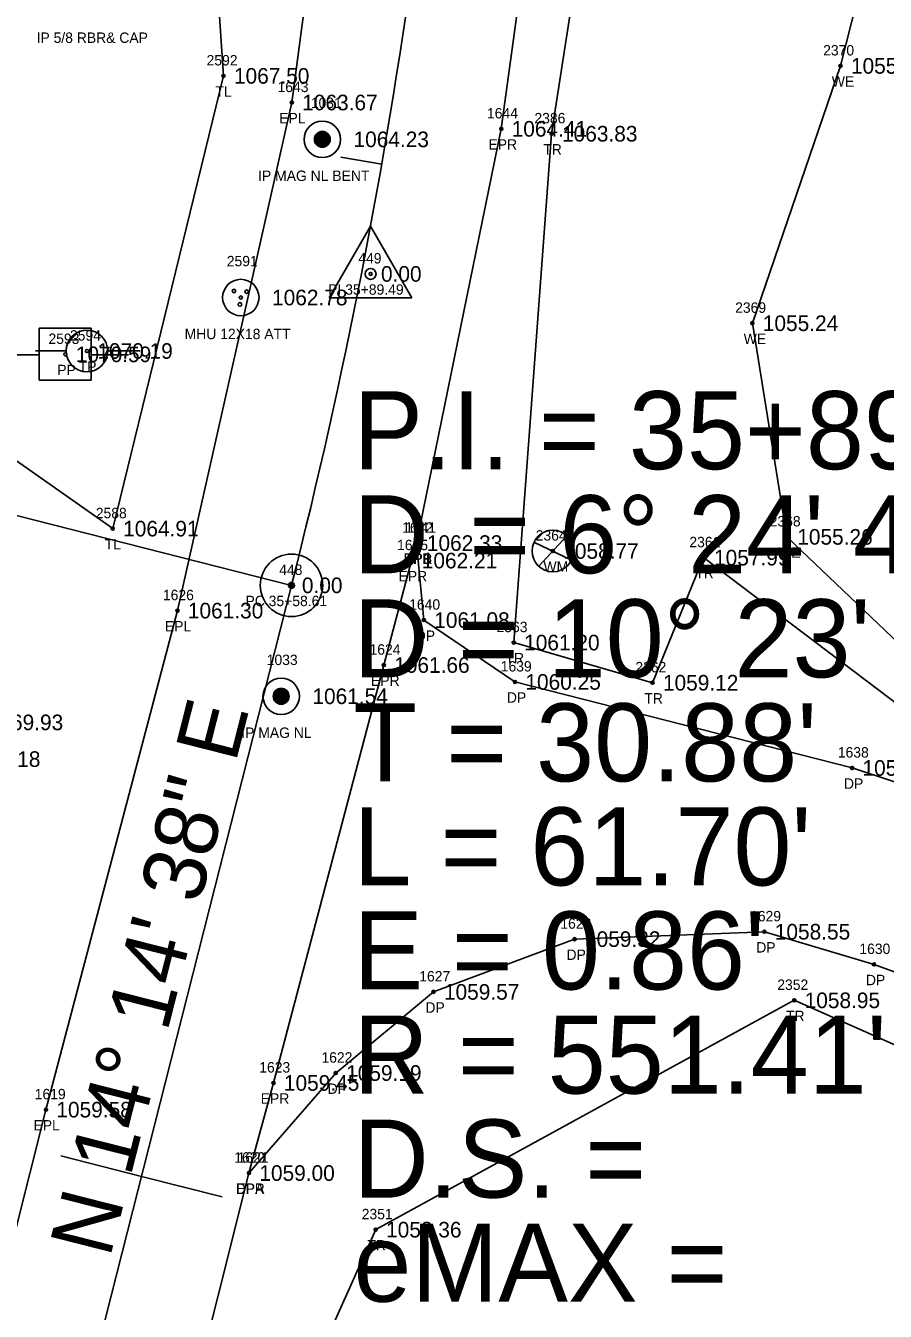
# Model space of a CAD drawing. Extents: x 1578957 to 1581675, y 1115963 to 1120391.
# Drawn here: x 1580522.5 to 1580605.1, y 1118688.1 to 1118811.6 of the extents above; entities that cross this region are included whole.
import ezdxf

# ---------------------------------------------------------------- set-up
doc = ezdxf.new("R2010")
doc.units = 0
for name, color, linetype in [('RD_EX_DR_Inlet', 7, 'Continuous'), ('RD_EX_Driveway', 7, 'Continuous'), ('RD_EX_Driveway_txCode', 7, 'Continuous'), ('RD_EX_DV_Prop_txCode', 7, 'Continuous'), ('RD_EX_DV_PropPin', 7, 'Continuous'), ('RD_EX_H2O', 7, 'Continuous'), ('RD_EX_H2O_txCode', 7, 'Continuous'), ('RD_EX_Road', 7, 'Continuous'), ('RD_EX_Road_txCode', 7, 'Continuous'), ('RD_EX_TX_Driveway_ELEV', 7, 'Continuous'), ('RD_EX_TX_DV_Prop_ELEV', 7, 'Continuous'), ('RD_EX_TX_H2O_ELEV', 7, 'Continuous'), ('RD_EX_TX_Road_ELEV', 7, 'Continuous'), ('RD_EX_TX_UT_ELEV', 7, 'Continuous'), ('RD_EX_TX_VEG_ELEV', 7, 'Continuous'), ('RD_EX_UT', 7, 'Continuous'), ('RD_EX_UT_txCode', 7, 'Continuous'), ('RD_EX_VEG', 7, 'Continuous'), ('RD_EX_VEG_txCode', 7, 'Continuous'), ('RD_HC_Cl', 7, 'Continuous'), ('RD_HC_Data', 7, 'Continuous'), ('RD_HC_Data_Tic', 7, 'Continuous'), ('RD_HC_Survey_ELEV', 7, 'Continuous'), ('RD_HC_txCode', 7, 'Continuous'), ('RD_SMD_Locator', 7, 'Continuous')]:
    doc.layers.add(name, color=color, linetype=linetype)

msp = doc.modelspace()

# ---------------------------------------------------------------- linework, layer by layer
at = {"layer": 'RD_EX_DR_Inlet'}
for centre, radius in [((1580543.18, 1118785.5), 1.75), ((1580542.52, 1118786.13), 0.175), ((1580543.74, 1118786.06), 0.175), ((1580543.09, 1118784.83), 0.175)]:
    msp.add_circle(centre, radius, dxfattribs=at)
at = {"layer": 'RD_EX_Driveway'}
for points in [[(1580653.17, 1118723.73), (1580638, 1118728.57), (1580637.8, 1118728.46), (1580601.93, 1118740.29), (1580569.53, 1118748.56), (1580560.77, 1118754.5), (1580560.06, 1118761.9)], [(1580543.96, 1118701.36), (1580552.3, 1118710.97), (1580561.7, 1118718.77), (1580575.26, 1118723.84), (1580593.5, 1118724.55), (1580604.04, 1118721.41), (1580622.96, 1118714.53), (1580642.75, 1118706.66)]]:
    msp.add_lwpolyline(points, dxfattribs=at)
at = {"layer": 'RD_EX_DV_PropPin'}
for p, q in [((1580550.55, 1118800.09), (1580550.55, 1118801.31)), ((1580550.59, 1118800.07), (1580550.59, 1118801.33)), ((1580550.62, 1118800.04), (1580550.62, 1118801.36)), ((1580550.66, 1118800.02), (1580550.66, 1118801.38)), ((1580550.69, 1118800.01), (1580550.69, 1118801.39)), ((1580550.73, 1118799.99), (1580550.73, 1118801.41)), ((1580550.76, 1118799.98), (1580550.76, 1118801.42)), ((1580550.8, 1118799.97), (1580550.8, 1118801.43)), ((1580550.83, 1118799.96), (1580550.83, 1118801.44)), ((1580550.87, 1118799.95), (1580550.87, 1118801.45)), ((1580550.9, 1118799.95), (1580550.9, 1118801.45)), ((1580550.94, 1118799.94), (1580550.94, 1118801.46)), ((1580550.97, 1118799.94), (1580550.97, 1118801.46)), ((1580551.01, 1118799.94), (1580551.01, 1118801.46)), ((1580551.04, 1118799.94), (1580551.04, 1118801.46)), ((1580551.08, 1118799.94), (1580551.08, 1118801.46)), ((1580551.11, 1118799.95), (1580551.11, 1118801.45)), ((1580551.15, 1118799.95), (1580551.15, 1118801.45)), ((1580551.18, 1118799.96), (1580551.18, 1118801.44)), ((1580551.22, 1118799.97), (1580551.22, 1118801.43)), ((1580551.25, 1118799.98), (1580551.25, 1118801.42)), ((1580551.29, 1118799.99), (1580551.29, 1118801.41)), ((1580551.32, 1118800.01), (1580551.32, 1118801.39)), ((1580551.36, 1118800.02), (1580551.36, 1118801.38)), ((1580551.39, 1118800.04), (1580551.39, 1118801.36)), ((1580551.43, 1118800.07), (1580551.43, 1118801.33)), ((1580551.46, 1118800.09), (1580551.46, 1118801.31)), ((1580550.27, 1118800.5), (1580550.27, 1118800.9)), ((1580550.31, 1118800.4), (1580550.31, 1118801)), ((1580550.34, 1118800.33), (1580550.34, 1118801.07)), ((1580550.38, 1118800.27), (1580550.38, 1118801.13)), ((1580550.41, 1118800.23), (1580550.41, 1118801.17)), ((1580550.45, 1118800.18), (1580550.45, 1118801.22)), ((1580550.48, 1118800.15), (1580550.48, 1118801.25)), ((1580550.52, 1118800.12), (1580550.52, 1118801.28)), ((1580551.5, 1118800.12), (1580551.5, 1118801.28)), ((1580551.53, 1118800.15), (1580551.53, 1118801.25)), ((1580551.57, 1118800.18), (1580551.57, 1118801.22)), ((1580551.6, 1118800.23), (1580551.6, 1118801.17)), ((1580551.64, 1118800.27), (1580551.64, 1118801.13)), ((1580551.67, 1118800.33), (1580551.67, 1118801.07)), ((1580551.71, 1118800.4), (1580551.71, 1118801)), ((1580551.74, 1118800.5), (1580551.74, 1118800.9)), ((1580546.32, 1118746.99), (1580546.32, 1118747.38)), ((1580546.36, 1118746.88), (1580546.36, 1118747.48)), ((1580546.39, 1118746.81), (1580546.39, 1118747.55)), ((1580546.43, 1118746.76), (1580546.43, 1118747.61)), ((1580546.46, 1118746.71), (1580546.46, 1118747.66)), ((1580546.5, 1118746.67), (1580546.5, 1118747.7)), ((1580546.53, 1118746.63), (1580546.53, 1118747.73)), ((1580546.57, 1118746.6), (1580546.57, 1118747.76)), ((1580546.6, 1118746.57), (1580546.6, 1118747.79)), ((1580546.64, 1118746.55), (1580546.64, 1118747.82)), ((1580546.67, 1118746.53), (1580546.67, 1118747.84)), ((1580546.71, 1118746.51), (1580546.71, 1118747.86)), ((1580546.74, 1118746.49), (1580546.74, 1118747.87)), ((1580546.78, 1118746.47), (1580546.78, 1118747.89)), ((1580546.81, 1118746.46), (1580546.81, 1118747.9)), ((1580546.85, 1118746.45), (1580546.85, 1118747.91)), ((1580546.88, 1118746.44), (1580546.88, 1118747.92)), ((1580546.92, 1118746.43), (1580546.92, 1118747.93)), ((1580546.95, 1118746.43), (1580546.95, 1118747.94)), ((1580546.99, 1118746.42), (1580546.99, 1118747.94)), ((1580547.02, 1118746.42), (1580547.02, 1118747.94)), ((1580547.06, 1118746.42), (1580547.06, 1118747.94)), ((1580547.09, 1118746.42), (1580547.09, 1118747.94)), ((1580547.13, 1118746.42), (1580547.13, 1118747.94)), ((1580547.16, 1118746.43), (1580547.16, 1118747.94)), ((1580547.2, 1118746.43), (1580547.2, 1118747.93)), ((1580547.23, 1118746.44), (1580547.23, 1118747.92)), ((1580547.27, 1118746.45), (1580547.27, 1118747.91)), ((1580547.3, 1118746.46), (1580547.3, 1118747.9)), ((1580547.34, 1118746.47), (1580547.34, 1118747.89)), ((1580547.37, 1118746.49), (1580547.37, 1118747.87)), ((1580547.41, 1118746.51), (1580547.41, 1118747.86)), ((1580547.44, 1118746.53), (1580547.44, 1118747.84)), ((1580547.48, 1118746.55), (1580547.48, 1118747.82)), ((1580547.51, 1118746.57), (1580547.51, 1118747.79)), ((1580547.55, 1118746.6), (1580547.55, 1118747.76)), ((1580547.58, 1118746.63), (1580547.58, 1118747.73)), ((1580547.62, 1118746.67), (1580547.62, 1118747.7)), ((1580547.65, 1118746.71), (1580547.65, 1118747.66)), ((1580547.69, 1118746.76), (1580547.69, 1118747.61)), ((1580547.72, 1118746.81), (1580547.72, 1118747.55)), ((1580547.76, 1118746.88), (1580547.76, 1118747.48)), ((1580547.79, 1118746.99), (1580547.79, 1118747.38))]:
    msp.add_line(p, q, dxfattribs=at)
for centre, radius in [((1580551.01, 1118800.7), 1.75), ((1580551.01, 1118800.7), 0.761), ((1580547.06, 1118747.18), 1.75), ((1580547.06, 1118747.18), 0.761)]:
    msp.add_circle(centre, radius, dxfattribs=at)
at = {"layer": 'RD_EX_H2O'}
msp.add_lwpolyline([(1580662.66, 1118745.96), (1580635.95, 1118737.09), (1580612.52, 1118746.45), (1580595.66, 1118762.5), (1580592.35, 1118783.03), (1580600.82, 1118807.76), (1580607.61, 1118834.55), (1580619.56, 1118865.35), (1580625.91, 1118905.05), (1580631.69, 1118924.87), (1580644.46, 1118958.26), (1580657.67, 1118980.43), (1580670.71, 1118986.52), (1580698.69, 1118994.36), (1580708.21, 1118994.46), (1580708.04, 1118967.07)], dxfattribs=at)
at = {"layer": 'RD_EX_Road'}
for points in [[(1580473.88, 1118362.54), (1580483.48, 1118411.51), (1580489.89, 1118460.73), (1580494.85, 1118510.57), (1580499.16, 1118559.99), (1580504.01, 1118606.08), (1580503.12, 1118611.13), (1580505.28, 1118639.06), (1580510.54, 1118660.33), (1580513.92, 1118665.76), (1580524.45, 1118707.45), (1580537.09, 1118755.41), (1580548.08, 1118804.24), (1580553.77, 1118847.32), (1580551.54, 1118852.66), (1580554.27, 1118873), (1580557.66, 1118878.49), (1580561.51, 1118902.86), (1580569.28, 1118952.03)], [(1580493.79, 1118358.47), (1580503.62, 1118407.2), (1580510.35, 1118458.03), (1580515.16, 1118508.07), (1580519.11, 1118556.96), (1580525.12, 1118608.82), (1580532.19, 1118654.45), (1580543.96, 1118701.36), (1580546.32, 1118710.02), (1580556.92, 1118750.18), (1580559.57, 1118760.22), (1580560.06, 1118761.9), (1580568.21, 1118801.71), (1580574.89, 1118850.47), (1580581.37, 1118900.88), (1580589.1, 1118945.81)]]:
    msp.add_lwpolyline(points, dxfattribs=at)
at = {"layer": 'RD_EX_UT'}
for p, q in [((1580528.81, 1118782.55), (1580523.81, 1118782.55)), ((1580523.81, 1118782.55), (1580523.81, 1118777.55)), ((1580528.81, 1118777.55), (1580528.81, 1118782.55)), ((1580523.46, 1118780.37), (1580526.39, 1118780.37)), ((1580530.39, 1118780.37), (1580533.46, 1118780.37)), ((1580520.38, 1118779.99), (1580523.84, 1118779.99)), ((1580528.74, 1118779.99), (1580532.38, 1118779.99)), ((1580523.81, 1118777.55), (1580528.81, 1118777.55)), ((1580571.34, 1118761.98), (1580574.97, 1118760.26)), ((1580571.82, 1118759.68), (1580574.49, 1118762.58))]:
    msp.add_line(p, q, dxfattribs=at)
for centre in [(1580528.39, 1118780.36), (1580573.17, 1118761.14)]:
    msp.add_circle(centre, 2, dxfattribs=at)
at = {"layer": 'RD_EX_VEG'}
for points in [[(1580639.92, 1118729.93), (1580612.79, 1118741.48), (1580587.66, 1118760.5), (1580582.75, 1118748.48), (1580569.41, 1118752.34), (1580573.05, 1118801.24), (1580587.99, 1118897.54), (1580586.11, 1118904.39), (1580620.95, 1118925.31), (1580612.98, 1118968.29), (1580615.02, 1118992.08), (1580652.91, 1119074.28), (1580678.82, 1119073.92), (1580717.57, 1119071.87)], [(1580479, 1118844.18), (1580520.37, 1118821.03), (1580507.05, 1118780.01), (1580530.87, 1118763.29), (1580541.52, 1118806.8), (1580538.89, 1118845.94), (1580498.51, 1118871.2), (1580488.28, 1118877.66)], [(1580593.07, 1118446.84), (1580515.91, 1118445.77), (1580522.9, 1118507.71), (1580537.91, 1118655.21), (1580556.14, 1118695.92), (1580596.37, 1118717.96), (1580655.86, 1118691.54)]]:
    msp.add_lwpolyline(points, dxfattribs=at)
at = {"layer": 'RD_HC_Cl'}
msp.add_line((1580528.26, 1118679.87), (1580548.05, 1118757.84), dxfattribs=at)
msp.add_arc((1580013.59, 1118893.52), 551.41, 345.756, 352.1672, dxfattribs=at)
at = {"layer": 'RD_HC_Data'}
for p, q in [((1580551.68, 1118785.48), (1580555.65, 1118792.36)), ((1580555.65, 1118792.36), (1580559.62, 1118785.48)), ((1580548.05, 1118757.84), (1580435.56, 1118786.39)), ((1580551.68, 1118785.48), (1580559.62, 1118785.48))]:
    msp.add_line(p, q, dxfattribs=at)
for centre, radius in [((1580555.65, 1118787.77), 0.529), ((1580548.05, 1118757.84), 3), ((1580548.05, 1118757.84), 0.282)]:
    msp.add_circle(centre, radius, dxfattribs=at)
at = {"layer": 'RD_HC_Data_Tic'}
for p, q in [((1580556.72, 1118798.3), (1580552.78, 1118798.99)), ((1580533.63, 1118701.03), (1580525.87, 1118703)), ((1580533.63, 1118701.03), (1580541.38, 1118699.06))]:
    msp.add_line(p, q, dxfattribs=at)
at = {"layer": 'RD_SMD_Locator'}
for centre in [(1580600.82, 1118807.76), (1580541.52, 1118806.8), (1580548.08, 1118804.24), (1580568.21, 1118801.71), (1580573.05, 1118801.24), (1580551.01, 1118800.7), (1580555.65, 1118787.77), (1580543.18, 1118785.5), (1580592.35, 1118783.03), (1580528.39, 1118780.36), (1580526.32, 1118780.04), (1580530.87, 1118763.29), (1580560.06, 1118761.9), (1580560.06, 1118761.9), (1580595.66, 1118762.5), (1580573.17, 1118761.14), (1580587.66, 1118760.5), (1580559.57, 1118760.22), (1580548.05, 1118757.84), (1580537.09, 1118755.41), (1580560.77, 1118754.5), (1580569.41, 1118752.34), (1580556.92, 1118750.18), (1580569.53, 1118748.56), (1580582.75, 1118748.48), (1580547.06, 1118747.18), (1580601.93, 1118740.29), (1580575.26, 1118723.84), (1580593.5, 1118724.55), (1580604.04, 1118721.41), (1580561.7, 1118718.77), (1580596.37, 1118717.96), (1580552.3, 1118710.97), (1580546.32, 1118710.02), (1580524.45, 1118707.45), (1580543.96, 1118701.36), (1580543.96, 1118701.36), (1580556.14, 1118695.92)]:
    msp.add_circle(centre, 0.15, dxfattribs=at)

# ---------------------------------------------------------------- texts
at = {"layer": 'RD_EX_Driveway_txCode'}
for s, p in [('1641', (1580558.97, 1118762.9)), ('DPB', (1580558.81, 1118759.9)), ('1640', (1580559.36, 1118755.5)), ('DP', (1580559.99, 1118752.5)), ('1639', (1580568.16, 1118749.56)), ('DP', (1580568.75, 1118746.56)), ('1638', (1580600.56, 1118741.29)), ('DP', (1580601.15, 1118738.29)), ('1629', (1580592.13, 1118725.55)), ('1628', (1580573.89, 1118724.84)), ('DP', (1580592.72, 1118722.55)), ('DP', (1580574.48, 1118721.84)), ('1630', (1580602.63, 1118722.41)), ('1627', (1580560.33, 1118719.77)), ('DP', (1580603.26, 1118719.41)), ('DP', (1580560.92, 1118716.77)), ('1622', (1580550.93, 1118711.97)), ('DP', (1580551.52, 1118708.97)), ('1621', (1580542.87, 1118702.36)), ('DPA', (1580542.69, 1118699.36))]:
    msp.add_text(s, height=1, dxfattribs=at).set_placement(p)
at = {"layer": 'RD_EX_DV_Prop_txCode'}
for s, p in [('IP 5/8 RBR& CAP', (1580523.55, 1118809.97)), ('1031', (1580549.91, 1118803.7)), ('IP MAG NL BENT', (1580544.84, 1118796.7)), ('1033', (1580545.67, 1118750.18)), ('IP MAG NL', (1580543.22, 1118743.18))]:
    msp.add_text(s, height=1, dxfattribs=at).set_placement(p)
at = {"layer": 'RD_EX_H2O_txCode'}
for s, p in [('2370', (1580599.15, 1118808.76)), ('WE', (1580599.98, 1118805.76)), ('2369', (1580590.69, 1118784.03)), ('WE', (1580591.51, 1118781.03)), ('2368', (1580594.01, 1118763.5)), ('WE', (1580594.82, 1118760.5))]:
    msp.add_text(s, height=1, dxfattribs=at).set_placement(p)
at = {"layer": 'RD_EX_Road_txCode'}
for s, p in [('1643', (1580546.71, 1118805.24)), ('EPL', (1580546.87, 1118802.24)), ('1644', (1580566.84, 1118802.71)), ('EPR', (1580566.98, 1118799.71)), ('1642', (1580558.69, 1118762.9)), ('1625', (1580558.2, 1118761.22)), ('EPR', (1580558.83, 1118759.9)), ('EPR', (1580558.34, 1118758.22)), ('1626', (1580535.69, 1118756.41)), ('EPL', (1580535.88, 1118753.41)), ('1624', (1580555.55, 1118751.18)), ('EPR', (1580555.69, 1118748.18)), ('1623', (1580544.95, 1118711.02)), ('1619', (1580523.37, 1118708.45)), ('EPR', (1580545.09, 1118708.02)), ('EPL', (1580523.25, 1118705.45)), ('1620', (1580542.55, 1118702.36)), ('EPR', (1580542.73, 1118699.36))]:
    msp.add_text(s, height=1, dxfattribs=at).set_placement(p)
at = {"layer": 'RD_EX_TX_Driveway_ELEV'}
for s, p in [('1062.33', (1580561.06, 1118761.15)), ('1061.08', (1580561.77, 1118753.75)), ('1060.25', (1580570.53, 1118747.81)), ('1058.37', (1580602.93, 1118739.54)), ('1058.55', (1580594.5, 1118723.8)), ('1059.32', (1580576.26, 1118723.09)), ('1059.57', (1580562.7, 1118718.02)), ('1059.19', (1580553.3, 1118710.22)), ('1059.00', (1580544.96, 1118700.61))]:
    msp.add_text(s, height=1.5, dxfattribs=at).set_placement(p)
at = {"layer": 'RD_EX_TX_DV_Prop_ELEV'}
for s, p in [('1064.23', (1580554.01, 1118799.95)), ('1061.54', (1580550.06, 1118746.43)), ('1069.93', (1580518.86, 1118743.92))]:
    msp.add_text(s, height=1.5, dxfattribs=at).set_placement(p)
at = {"layer": 'RD_EX_TX_H2O_ELEV'}
for s, p in [('1055.25', (1580601.82, 1118807.01)), ('1055.24', (1580593.35, 1118782.28)), ('1055.26', (1580596.66, 1118761.75))]:
    msp.add_text(s, height=1.5, dxfattribs=at).set_placement(p)
at = {"layer": 'RD_EX_TX_Road_ELEV'}
for s, p in [('1063.67', (1580549.08, 1118803.49)), ('1064.41', (1580569.21, 1118800.96)), ('1062.33', (1580561.06, 1118761.15)), ('1062.21', (1580560.57, 1118759.47)), ('1061.30', (1580538.09, 1118754.66)), ('1061.66', (1580557.92, 1118749.43)), ('1059.45', (1580547.32, 1118709.27)), ('1059.58', (1580525.45, 1118706.7)), ('1059.00', (1580544.96, 1118700.61))]:
    msp.add_text(s, height=1.5, dxfattribs=at).set_placement(p)
at = {"layer": 'RD_EX_TX_UT_ELEV'}
for s, p in [('1062.78', (1580546.18, 1118784.75)), ('1070.19', (1580529.39, 1118779.61)), ('1058.77', (1580574.17, 1118760.39))]:
    msp.add_text(s, height=1.5, dxfattribs=at).set_placement(p)
at = {"layer": 'RD_EX_TX_VEG_ELEV'}
for s, p in [('1067.50', (1580542.52, 1118806.05)), ('1063.83', (1580574.05, 1118800.49)), ('1064.91', (1580531.87, 1118762.54)), ('1057.99', (1580588.66, 1118759.75)), ('1061.20', (1580570.41, 1118751.59)), ('1059.12', (1580583.75, 1118747.73)), ('1069.18', (1580516.67, 1118740.39)), ('1058.95', (1580597.37, 1118717.21)), ('1058.36', (1580557.14, 1118695.17))]:
    msp.add_text(s, height=1.5, dxfattribs=at).set_placement(p)
at = {"layer": 'RD_EX_UT_txCode'}
for s, p in [('2591', (1580541.83, 1118788.5)), ('2593', (1580524.69, 1118781.04)), ('2594', (1580526.76, 1118781.36)), ('MHU 12X18 ATT', (1580537.78, 1118781.5)), ('TP', (1580527.6, 1118778.36)), ('PP', (1580525.54, 1118778.04)), ('2364', (1580571.52, 1118762.14)), ('WM', (1580572.27, 1118759.14))]:
    msp.add_text(s, height=1, dxfattribs=at).set_placement(p)
at = {"layer": 'RD_EX_VEG_txCode'}
for s, p in [('2592', (1580539.89, 1118807.8)), ('TL', (1580540.74, 1118804.8)), ('2386', (1580571.4, 1118802.24)), ('TR', (1580572.25, 1118799.24)), ('2588', (1580529.24, 1118764.29)), ('TL', (1580530.1, 1118761.29)), ('2361', (1580586.29, 1118761.5)), ('TR', (1580586.86, 1118758.5)), ('2363', (1580567.76, 1118753.34)), ('TR', (1580568.62, 1118750.34)), ('2362', (1580581.1, 1118749.48)), ('TR', (1580581.96, 1118746.48)), ('2352', (1580594.74, 1118718.96)), ('TR', (1580595.58, 1118715.96)), ('2351', (1580554.8, 1118696.92)), ('TR', (1580555.35, 1118693.92))]:
    msp.add_text(s, height=1, dxfattribs=at).set_placement(p)
at = {"layer": 'RD_HC_Data'}
for s, p in [('P.I. = 35+89.49', (1580554, 1118769)), ('    = 6%%d 24\' 40" (LT)', (1580554, 1118759)), ('D', (1580554, 1118759)), ('D = 10%%d 23\' 26"', (1580554, 1118749)), ("T = 30.88'", (1580554, 1118739)), ("L = 61.70'", (1580554, 1118729)), ("E = 0.86'", (1580554, 1118719)), ("R = 551.41'", (1580554, 1118709)), ('D.S. = ', (1580554, 1118699)), ('eMAX = ', (1580554, 1118689))]:
    msp.add_text(s, height=7.5, dxfattribs=at).set_placement(p)
msp.add_text('N 14%%d 14\' 38" E', height=6, rotation=75.756, dxfattribs=at).set_placement((1580530.59, 1118693.11))
at = {"layer": 'RD_HC_Survey_ELEV'}
for s, p in [('0.00', (1580556.65, 1118787.02)), ('1070.59', (1580527.32, 1118779.29)), ('0.00', (1580549.05, 1118757.09))]:
    msp.add_text(s, height=1.5, dxfattribs=at).set_placement(p)
at = {"layer": 'RD_HC_txCode'}
for s, p in [('449', (1580554.47, 1118788.77)), ('PI 35+89.49', (1580551.58, 1118785.77)), ('448', (1580546.87, 1118758.84)), ('PC 35+58.61', (1580543.63, 1118755.84))]:
    msp.add_text(s, height=1, dxfattribs=at).set_placement(p)

doc.saveas('drawing.dxf')
